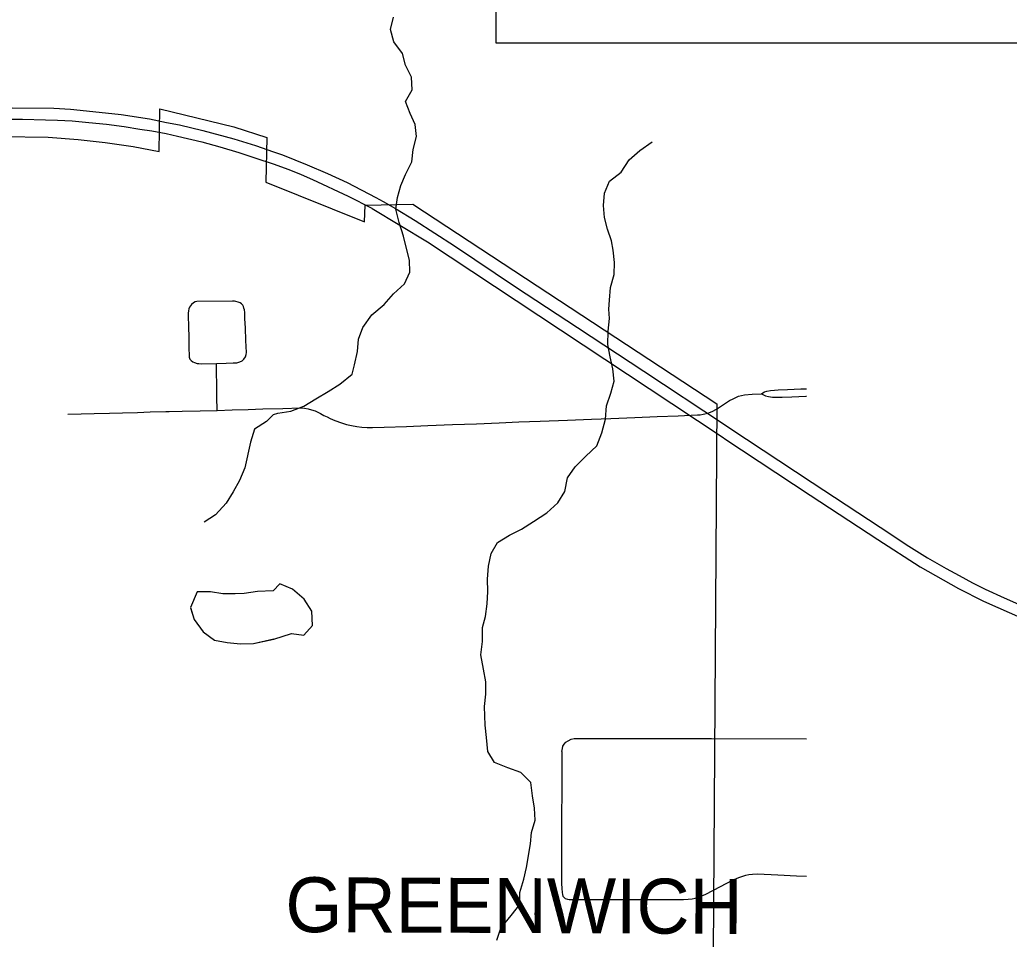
# Model space of a CAD drawing. Extents: x 0 to 34, y 0 to 22.
# Drawn here: x 23.003 to 24.027, y 6.268 to 7.219 of the extents above; entities that cross this region are included whole.
import ezdxf

# ---------------------------------------------------------------- set-up
doc = ezdxf.new("R2010")
doc.units = 0
for name, color, linetype in [('GM_X_City_Street', 7, 'Continuous'), ('GM_X_Corporation', 7, 'Continuous'), ('GM_X_County_Road_Text', 7, 'Continuous'), ('GM_X_Minor_Lake', 7, 'Continuous'), ('GM_X_Minor_River', 7, 'Continuous'), ('GM_X_US_Route', 7, 'Continuous'), ('SH_Text', 7, 'Continuous')]:
    doc.layers.add(name, color=color, linetype=linetype)

msp = doc.modelspace()

# ---------------------------------------------------------------- linework, layer by layer
at = {"layer": 'GM_X_City_Street'}
for points in [[(23.2076, 6.815), (23.2073, 6.8288), (23.2071, 6.8423), (23.2069, 6.8536), (23.2068, 6.8635), (23.2167, 6.8637), (23.2242, 6.864), (23.2277, 6.8642), (23.231, 6.8651), (23.2334, 6.8662), (23.2352, 6.868), (23.2367, 6.8703), (23.2375, 6.8726), (23.2377, 6.875), (23.2372, 6.8874), (23.2367, 6.9003), (23.2363, 6.9097), (23.236, 6.9163), (23.2357, 6.9189), (23.2352, 6.9206), (23.2348, 6.9223), (23.234, 6.9238), (23.2327, 6.9252), (23.2312, 6.9262), (23.2294, 6.927), (23.227, 6.9276), (23.2254, 6.9279), (23.2234, 6.928), (23.1866, 6.9277), (23.1848, 6.9272), (23.183, 6.9262), (23.1811, 6.9245), (23.1798, 6.923), (23.1789, 6.9217), (23.1782, 6.9199), (23.1779, 6.9181), (23.1777, 6.9156), (23.1776, 6.9122), (23.1778, 6.9024), (23.1781, 6.8896), (23.1783, 6.8787), (23.1784, 6.8725), (23.1787, 6.87), (23.1794, 6.8681), (23.1806, 6.8666), (23.1824, 6.8653), (23.1841, 6.8645), (23.1867, 6.8636), (23.1886, 6.8633), (23.191, 6.863), (23.2068, 6.8635)], [(23.7705, 6.8322), (23.7719, 6.8332), (23.7735, 6.834), (23.7761, 6.8348), (23.7799, 6.8354), (23.784, 6.8358), (23.7877, 6.8361), (23.7975, 6.8365), (23.811, 6.8371), (23.8169, 6.8374)], [(23.053, 6.8111), (23.0669, 6.8114), (23.0804, 6.8118), (23.0961, 6.8122), (23.1097, 6.8125), (23.125, 6.8129), (23.1382, 6.8133), (23.1546, 6.8137), (23.1579, 6.8138), (23.1715, 6.8141), (23.1901, 6.8146), (23.2076, 6.815), (23.2231, 6.8155), (23.2395, 6.8159), (23.2549, 6.8164), (23.2755, 6.817), (23.2937, 6.8175), (23.2978, 6.8172), (23.3015, 6.8167), (23.3052, 6.8156), (23.309, 6.8144), (23.3144, 6.8119), (23.318, 6.8098), (23.3212, 6.8082), (23.3244, 6.8066), (23.3293, 6.8045), (23.3361, 6.802), (23.3413, 6.8005), (23.3465, 6.7993), (23.3518, 6.7983), (23.3571, 6.7977), (23.3625, 6.7973), (23.3682, 6.7971), (23.3803, 6.7975), (23.4033, 6.7984), (23.4253, 6.7992), (23.451, 6.8003), (23.4756, 6.8012), (23.4991, 6.8022), (23.5196, 6.803), (23.5417, 6.8038), (23.5697, 6.8049), (23.5945, 6.8059), (23.6148, 6.8067), (23.6395, 6.8077), (23.6626, 6.8086), (23.6844, 6.8094), (23.7042, 6.8102), (23.707, 6.8105), (23.7103, 6.8111), (23.7151, 6.8122), (23.7196, 6.8139), (23.7241, 6.8163), (23.7373, 6.8251), (23.741, 6.827), (23.7466, 6.8295), (23.7528, 6.8309), (23.7607, 6.8317), (23.7705, 6.8322)], [(23.7705, 6.8322), (23.772, 6.8313), (23.7746, 6.8301), (23.7777, 6.8292), (23.782, 6.8287), (23.7865, 6.8285), (23.7919, 6.8287), (23.8018, 6.8291), (23.8164, 6.8297), (23.8169, 6.8298)], [(23.5639, 6.4622), (23.5645, 6.4651), (23.5651, 6.4675), (23.5664, 6.4697), (23.5682, 6.4718), (23.5705, 6.4733), (23.5737, 6.4748), (23.5766, 6.4755), (23.7188, 6.4756), (23.8169, 6.4753)], [(23.5639, 6.4622), (23.5638, 6.3537), (23.5637, 6.34), (23.5636, 6.3257), (23.5639, 6.3205), (23.5642, 6.3164), (23.5646, 6.3141), (23.5651, 6.3125), (23.5659, 6.3113), (23.5674, 6.3102), (23.5697, 6.3093), (23.5714, 6.309), (23.6829, 6.3089), (23.6898, 6.3091), (23.6945, 6.3093), (23.6986, 6.3098), (23.7019, 6.3105), (23.707, 6.3121), (23.7129, 6.3146), (23.7279, 6.3223), (23.7406, 6.3289), (23.7469, 6.3319), (23.7511, 6.3333), (23.7543, 6.3342), (23.7574, 6.3349), (23.7613, 6.3354), (23.7663, 6.3355), (23.7872, 6.3344), (23.8065, 6.3335), (23.8169, 6.333)]]:
    msp.add_lwpolyline(points, dxfattribs=at)
at = {"layer": 'GM_X_Corporation'}
msp.add_lwpolyline([(22.9848, 7.0984), (23.0327, 7.0974), (23.0638, 7.0952), (23.0918, 7.0921), (23.1208, 7.0878), (23.1474, 7.0828), (23.1483, 7.127), (23.2246, 7.1083), (23.2589, 7.0973), (23.2579, 7.0509), (23.3599, 7.0099), (23.3607, 7.0274), (23.4098, 7.0282), (23.7243, 6.8219), (23.7204, 6.254), (23.5626, 6.2553), (23.5572, 5.8215), (23.5565, 5.7774), (23.2644, 5.6254), (23.23, 5.6427), (23.2174, 5.6499), (22.982, 5.5912)], dxfattribs=at)
at = {"layer": 'GM_X_Minor_Lake'}
for points in [[(23.3056, 6.6074), (23.2975, 6.6198), (23.2853, 6.6299), (23.2723, 6.6354), (23.2656, 6.6282)], [(23.2656, 6.6282), (23.2492, 6.6275), (23.2355, 6.6256), (23.226, 6.6252), (23.2134, 6.6251), (23.2005, 6.6274), (23.1868, 6.6274), (23.1798, 6.6109)], [(23.2656, 6.6282), (23.2492, 6.6275), (23.2355, 6.6256), (23.226, 6.6252), (23.2134, 6.6251), (23.2005, 6.6274), (23.1868, 6.6274), (23.1799, 6.6111)], [(23.1799, 6.6111), (23.1839, 6.5985), (23.193, 6.586), (23.2049, 6.5773), (23.2178, 6.575), (23.2315, 6.5735), (23.2452, 6.5739), (23.2662, 6.5784)], [(23.18, 6.6106), (23.1839, 6.5985), (23.193, 6.586), (23.2049, 6.5773), (23.2178, 6.575), (23.2315, 6.5735), (23.2452, 6.5739), (23.2662, 6.5786)], [(23.2662, 6.5784), (23.2843, 6.584), (23.2972, 6.5826), (23.3062, 6.5926), (23.3056, 6.6074)]]:
    msp.add_lwpolyline(points, dxfattribs=at)
at = {"layer": 'GM_X_Minor_River'}
for points in [[(23.2659, 6.8106), (23.2701, 6.8121), (23.2837, 6.8141), (23.2973, 6.8192), (23.3094, 6.8268), (23.3222, 6.8345), (23.3343, 6.8422), (23.3472, 6.8525), (23.3497, 6.862), (23.3527, 6.8757), (23.3537, 6.8886), (23.3582, 6.9008), (23.3676, 6.9137), (23.3804, 6.9244), (23.3898, 6.9355), (23.4011, 6.9458), (23.4067, 6.958), (23.4063, 6.9705), (23.4032, 6.9823), (23.4004, 6.9952), (23.3958, 7.0092), (23.3923, 7.0232), (23.3941, 7.0353), (23.3974, 7.0475), (23.4023, 7.0589), (23.409, 7.0719), (23.4101, 7.0848), (23.4138, 7.0984), (23.4122, 7.1106), (23.4072, 7.1219), (23.4022, 7.1344), (23.4093, 7.1466), (23.4084, 7.1595), (23.4023, 7.172), (23.3992, 7.1841), (23.3904, 7.1962), (23.3869, 7.2091), (23.3898, 7.2216)], [(23.612, 6.8968), (23.6134, 6.9101), (23.6126, 6.9195), (23.6133, 6.929), (23.6143, 6.942), (23.618, 6.9556), (23.6183, 6.9678), (23.6171, 6.9807), (23.6155, 6.9905), (23.6113, 7.0023), (23.6081, 7.0144), (23.6069, 7.0269), (23.608, 7.0398), (23.6132, 7.052), (23.6253, 7.0612), (23.6335, 7.0741), (23.6445, 7.0837), (23.6573, 7.0929)], [(23.4967, 6.2669), (23.5008, 6.2794), (23.5117, 6.2924), (23.5207, 6.3039), (23.5206, 6.3164), (23.5247, 6.3301), (23.5273, 6.3422), (23.5317, 6.3665), (23.5327, 6.3783), (23.5365, 6.3912), (23.5356, 6.4034), (23.5336, 6.4163), (23.532, 6.4299), (23.5217, 6.4405), (23.508, 6.4453), (23.4943, 6.4509), (23.4874, 6.4622), (23.4862, 6.4766), (23.4846, 6.4895), (23.4842, 6.499), (23.4841, 6.5085), (23.4855, 6.5214), (23.4854, 6.5343), (23.4831, 6.5472), (23.4803, 6.562), (23.4821, 6.576), (23.482, 6.5905), (23.485, 6.6019), (23.4868, 6.6148), (23.4875, 6.6277), (23.487, 6.6402), (23.488, 6.6539), (23.491, 6.6668), (23.4974, 6.6782), (23.5098, 6.6859), (23.5223, 6.692), (23.5348, 6.7001), (23.5484, 6.7089), (23.5597, 6.7192), (23.5672, 6.731), (23.5697, 6.7451), (23.5776, 6.7565), (23.5889, 6.7676), (23.6002, 6.7783), (23.6055, 6.7916), (23.6092, 6.8057), (23.6102, 6.8197), (23.6147, 6.8327), (23.618, 6.8452), (23.6168, 6.8581), (23.614, 6.8702), (23.6117, 6.8831), (23.612, 6.8968)], [(23.2659, 6.8106), (23.2585, 6.8033), (23.246, 6.7955), (23.2419, 6.7822), (23.2362, 6.7555), (23.2306, 6.7426), (23.2239, 6.7307), (23.2168, 6.7189), (23.2059, 6.707), (23.1942, 6.6992)]]:
    msp.add_lwpolyline(points, dxfattribs=at)
at = {"layer": 'GM_X_US_Route'}
for points in [[(22.8049, 7.1227), (22.8229, 7.1231), (22.9367, 7.1264), (22.9667, 7.1274), (22.9957, 7.1279), (23.0385, 7.1274), (23.0557, 7.1264), (23.0791, 7.1241), (23.1082, 7.121), (23.1374, 7.1165), (23.1552, 7.1129)], [(22.9052, 7.1138), (22.9212, 7.1143), (22.9368, 7.1147), (22.984, 7.1161), (22.9923, 7.1162), (23.0063, 7.1161), (23.0301, 7.1155), (23.0425, 7.1151), (23.0575, 7.1143), (23.0749, 7.1129), (23.0932, 7.1111), (23.1115, 7.1087), (23.1277, 7.1059), (23.14, 7.1041), (23.1548, 7.1015)], [(23.1552, 7.1129), (23.1687, 7.1102), (23.1928, 7.1045), (23.2248, 7.0959), (23.2472, 7.0888), (23.2658, 7.0824)], [(23.1548, 7.1015), (23.1664, 7.0987), (23.1917, 7.0927), (23.2103, 7.0877), (23.23, 7.0818), (23.2474, 7.076), (23.2655, 7.07)], [(23.2658, 7.0824), (23.2751, 7.0792), (23.3005, 7.069), (23.3215, 7.06), (23.3418, 7.0507), (23.3717, 7.0351), (23.3791, 7.0309)], [(23.2655, 7.07), (23.2816, 7.064), (23.2943, 7.0589), (23.3061, 7.0539), (23.343, 7.0367), (23.3676, 7.024), (23.3679, 7.0238)], [(23.3791, 7.0309), (23.3918, 7.0237), (23.4122, 7.0114), (23.4529, 6.9851), (23.5162, 6.9428), (23.5803, 6.9008), (23.6488, 6.8556), (23.731, 6.8011)], [(23.3679, 7.0238), (23.4251, 6.9893), (23.6779, 6.822), (23.7308, 6.7869)], [(23.731, 6.8011), (23.7377, 6.7967), (23.823, 6.7405), (23.8932, 6.6941), (23.9227, 6.6745), (23.9421, 6.6626), (23.9616, 6.6513), (23.9749, 6.644), (23.9886, 6.6366), (24.0018, 6.63), (24.0216, 6.6211), (24.0426, 6.6119)], [(23.7308, 6.7869), (23.7326, 6.7857), (23.8209, 6.7274), (23.8908, 6.6814), (23.9346, 6.6532), (23.9743, 6.6308), (23.9999, 6.6177), (24.0415, 6.5995), (24.0724, 6.5883)]]:
    msp.add_lwpolyline(points, dxfattribs=at)
at = {"layer": 'SH_Text'}
msp.add_lwpolyline([(25.0289, 7.5975), (25.0289, 7.1947), (23.4962, 7.1947), (23.4962, 7.8786), (25.0289, 7.8786), (25.0289, 7.5975)], dxfattribs=at)

# ---------------------------------------------------------------- texts
at = {"layer": 'GM_X_County_Road_Text'}
msp.add_text('GREENWICH', height=0.05682, rotation=359.7731, dxfattribs=at).set_placement((23.278, 6.2753))

doc.saveas('drawing.dxf')
